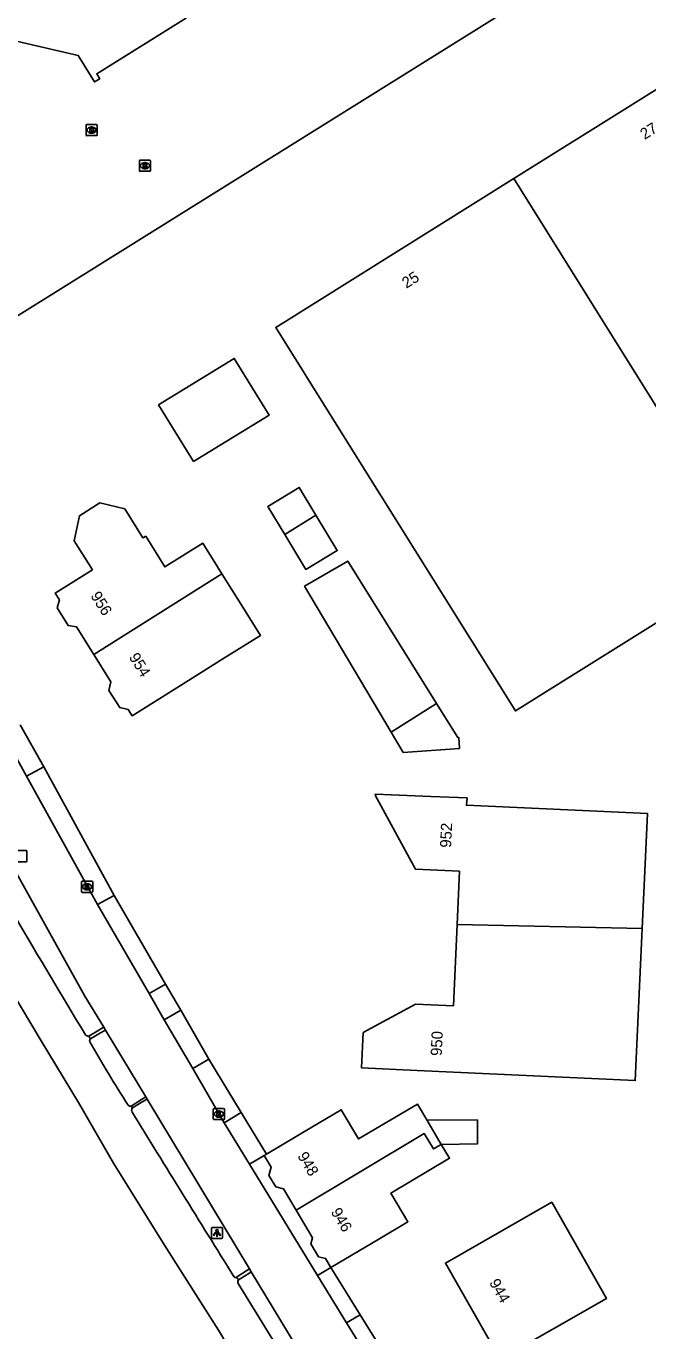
# Model space of a CAD drawing. Extents: x 158461 to 159795, y 387220 to 388672.
# Drawn here: x 158608.3 to 158664.1, y 387554.1 to 387671.3 of the extents above; entities that cross this region are included whole.
import ezdxf

# ---------------------------------------------------------------- set-up
doc = ezdxf.new("R2010")
doc.units = 0
for name, color, linetype in [('IMGEO_Brandkraan', 7, 'Continuous'), ('IMGEO_Haag', 7, 'Continuous'), ('IMGEO_Hek', 7, 'Continuous'), ('IMGEO_Kolk', 7, 'Continuous'), ('IMGEO_Lichtpunt', 7, 'Continuous'), ('IMGEO_Pand', 7, 'Continuous'), ('IMGEO_Pand_nummerreeks', 7, 'Continuous'), ('IMGEO_Rijbaan_lokaal_open', 7, 'Continuous'), ('IMGEO_Rijbaan_regionaal_gesloten', 7, 'Continuous'), ('IMGEO_Rioolput', 7, 'Continuous'), ('IMGEO_Voetpad_open', 7, 'Continuous')]:
    doc.layers.add(name, color=color, linetype=linetype)

msp = doc.modelspace()

# ---------------------------------------------------------------- linework, layer by layer
at = {"layer": 'IMGEO_Brandkraan'}
for p, q in [((158613.66, 387661.49), (158613.66, 387662.34)), ((158613.73, 387662.42), (158614.58, 387662.42)), ((158614.14, 387662.2), (158614.17, 387662.2)), ((158614.17, 387661.64), (158614.14, 387661.64)), ((158614.66, 387662.34), (158614.66, 387661.49)), ((158614.58, 387661.42), (158613.73, 387661.42))]:
    msp.add_line(p, q, dxfattribs=at)
for points in [[(158613.66, 387661.49), (158613.66, 387662.34)], [(158613.73, 387662.42), (158614.58, 387662.42)], [(158614, 387662.12), (158614, 387661.72), (158614.22, 387661.72)], [(158614.24, 387662.12), (158614, 387662.12)], [(158614.18, 387662.04), (158614.13, 387662.04), (158614.13, 387661.96)], [(158614.13, 387661.96), (158614.18, 387661.96)], [(158614.19, 387661.88), (158614.13, 387661.88), (158614.13, 387661.8)], [(158614.13, 387661.8), (158614.19, 387661.8)], [(158614.66, 387662.34), (158614.66, 387661.49)], [(158614.58, 387661.42), (158613.73, 387661.42)]]:
    msp.add_lwpolyline(points, dxfattribs=at)
for centre, radius, start, end in [((158613.73, 387662.34), 0.0765, 91.552, 178.448), ((158613.73, 387662.34), 0.0765, 91.552, 178.448), ((158614.18, 387662), 0.0379, 267.8285, 90.9355), ((158614.19, 387661.84), 0.0404, 269.8759, 90.5077), ((158614.22, 387661.97), 0.251, 268.6676, 293.5347), ((158614.24, 387661.97), 0.145, 59.4692, 91.5367), ((158614.26, 387662.02), 0.0922, 285.5137, 58.1501), ((158614.27, 387661.83), 0.105, 301.3115, 78.989), ((158614.58, 387662.34), 0.0765, 1.552, 88.448), ((158614.58, 387662.34), 0.0765, 1.552, 88.448), ((158613.73, 387661.49), 0.0765, 181.552, 268.448), ((158613.73, 387661.49), 0.0765, 181.552, 268.448), ((158614.58, 387661.49), 0.0765, 271.552, 358.448), ((158614.58, 387661.49), 0.0765, 271.552, 358.448)]:
    msp.add_arc(centre, radius, start, end, dxfattribs=at)
for centre, major_axis, ratio, start_param, end_param in [((158614.14, 387661.92), (-0.387, 0.002), 0.722429, 4.712389, 7.853982), ((158614.17, 387661.92), (-0.39, 0.002), 0.717154, 1.570796, 4.712389)]:
    msp.add_ellipse(centre, major_axis=major_axis, ratio=ratio, start_param=start_param, end_param=end_param, dxfattribs=at)
at = {"layer": 'IMGEO_Haag'}
for points in [[(158613.89, 387580.59), (158614.79, 387581.13), (158614.99, 387581.25), (158615.24, 387581.4)], [(158615.39, 387581.14), (158614.95, 387580.89), (158614.04, 387580.36)], [(158617.71, 387574.32), (158618.64, 387574.9), (158619.02, 387575.14)], [(158619.13, 387574.95), (158618.75, 387574.72), (158617.82, 387574.15)], [(158627.17, 387558.95), (158628.1, 387559.56), (158628.33, 387559.71)], [(158628.49, 387559.45), (158628.26, 387559.3), (158627.35, 387558.71)]]:
    msp.add_lwpolyline(points, dxfattribs=at)
at = {"layer": 'IMGEO_Hek'}
msp.add_lwpolyline([(158660.41, 387678.28), (158600.86, 387641.12)], dxfattribs=at)
at = {"layer": 'IMGEO_Kolk'}
for p, q in [((158618.45, 387658.29), (158618.45, 387659.14)), ((158618.52, 387659.22), (158619.37, 387659.22)), ((158619.37, 387658.22), (158618.52, 387658.22)), ((158618.93, 387659), (158618.96, 387659)), ((158618.96, 387658.44), (158618.93, 387658.44)), ((158619.45, 387659.14), (158619.45, 387658.29)), ((158613.25, 387593.57), (158613.25, 387594.43)), ((158613.32, 387594.5), (158614.18, 387594.5)), ((158613.74, 387594.28), (158613.76, 387594.28)), ((158613.76, 387593.72), (158613.74, 387593.72)), ((158614.25, 387594.43), (158614.25, 387593.57)), ((158614.18, 387593.5), (158613.32, 387593.5)), ((158625.08, 387573.17), (158625.08, 387574.03)), ((158625.16, 387574.1), (158626.01, 387574.1)), ((158625.57, 387573.88), (158625.6, 387573.88)), ((158626.08, 387574.03), (158626.08, 387573.17)), ((158626.01, 387573.1), (158625.16, 387573.1)), ((158625.59, 387573.32), (158625.57, 387573.32))]:
    msp.add_line(p, q, dxfattribs=at)
for points in [[(158618.45, 387658.29), (158618.45, 387659.14)], [(158618.52, 387659.22), (158619.37, 387659.22)], [(158619.37, 387658.22), (158618.52, 387658.22)], [(158618.77, 387658.92), (158618.89, 387658.92), (158618.89, 387658.76), (158619.02, 387658.92), (158619.18, 387658.92), (158619.04, 387658.77), (158619.19, 387658.52), (158619.04, 387658.52), (158618.95, 387658.68), (158618.89, 387658.61), (158618.89, 387658.52), (158618.77, 387658.52), (158618.77, 387658.92)], [(158619.45, 387659.14), (158619.45, 387658.29)], [(158613.25, 387593.57), (158613.25, 387594.43)], [(158613.32, 387594.5), (158614.18, 387594.5)], [(158613.57, 387594.2), (158613.69, 387594.2), (158613.69, 387594.05), (158613.82, 387594.2), (158613.99, 387594.2), (158613.84, 387594.05), (158613.99, 387593.8), (158613.84, 387593.8), (158613.76, 387593.97), (158613.69, 387593.9), (158613.69, 387593.8), (158613.57, 387593.8), (158613.57, 387594.2)], [(158614.25, 387594.43), (158614.25, 387593.57)], [(158614.18, 387593.5), (158613.32, 387593.5)], [(158625.08, 387573.17), (158625.08, 387574.03)], [(158625.16, 387574.1), (158626.01, 387574.1)], [(158625.4, 387573.8), (158625.53, 387573.8), (158625.53, 387573.65), (158625.66, 387573.8), (158625.82, 387573.8), (158625.67, 387573.65), (158625.83, 387573.4), (158625.67, 387573.4), (158625.59, 387573.56), (158625.53, 387573.5), (158625.53, 387573.4), (158625.4, 387573.4), (158625.4, 387573.8)], [(158626.08, 387574.03), (158626.08, 387573.17)], [(158626.01, 387573.1), (158625.16, 387573.1)]]:
    msp.add_lwpolyline(points, dxfattribs=at)
for centre, start, end in [((158618.52, 387659.14), 91.552, 178.448), ((158618.52, 387659.14), 91.552, 178.448), ((158618.52, 387658.29), 181.552, 268.448), ((158618.52, 387658.29), 181.552, 268.448), ((158619.37, 387659.14), 1.552, 88.448), ((158619.37, 387659.14), 1.552, 88.448), ((158619.37, 387658.29), 271.552, 358.448), ((158619.37, 387658.29), 271.552, 358.448), ((158613.33, 387594.43), 91.552, 178.448), ((158613.33, 387594.43), 91.552, 178.448), ((158614.17, 387594.43), 1.552, 88.448), ((158614.17, 387594.43), 1.552, 88.448), ((158613.33, 387593.58), 181.552, 268.448), ((158613.33, 387593.58), 181.552, 268.448), ((158614.17, 387593.58), 271.552, 358.448), ((158614.17, 387593.58), 271.552, 358.448), ((158625.16, 387574.02), 91.552, 178.448), ((158625.16, 387574.02), 91.552, 178.448), ((158626.01, 387574.02), 1.552, 88.448), ((158626.01, 387574.02), 1.552, 88.448), ((158625.16, 387573.18), 181.552, 268.448), ((158625.16, 387573.18), 181.552, 268.448), ((158626.01, 387573.18), 271.552, 358.448), ((158626.01, 387573.18), 271.552, 358.448)]:
    msp.add_arc(centre, 0.0765, start, end, dxfattribs=at)
for centre, major_axis, ratio, start_param, end_param in [((158618.93, 387658.72), (-0.387, 0.002), 0.722429, 4.712389, 7.853982), ((158618.96, 387658.72), (-0.39, 0.002), 0.717154, 1.570796, 4.712389), ((158613.74, 387594), (-0.387, 0.002), 0.722429, 4.712389, 7.853982), ((158613.76, 387594), (-0.39, 0.002), 0.717154, 1.570796, 4.712389), ((158625.57, 387573.6), (-0.387, 0.002), 0.722429, 4.712389, 7.853982), ((158625.59, 387573.6), (-0.39, 0.002), 0.717154, 1.570796, 4.712389)]:
    msp.add_ellipse(centre, major_axis=major_axis, ratio=ratio, start_param=start_param, end_param=end_param, dxfattribs=at)
at = {"layer": 'IMGEO_Lichtpunt'}
for p, q in [((158624.91, 387563.33), (158624.91, 387562.52)), ((158624.91, 387563.33), (158624.91, 387562.52)), ((158625.81, 387563.42), (158625, 387563.42)), ((158625.81, 387563.42), (158625, 387563.42)), ((158625.91, 387562.52), (158625.91, 387563.33)), ((158625.91, 387562.52), (158625.91, 387563.33)), ((158625, 387562.43), (158625.81, 387562.43)), ((158625, 387562.43), (158625.81, 387562.43))]:
    msp.add_line(p, q, dxfattribs=at)
for points in [[(158625.28, 387562.99), (158625.32, 387562.97), (158625.14, 387562.7), (158625.1, 387562.73), (158625.28, 387562.99)], [(158625.39, 387562.95), (158625.43, 387562.95), (158625.43, 387562.62), (158625.39, 387562.62), (158625.39, 387562.95)], [(158625.5, 387562.97), (158625.53, 387562.99), (158625.72, 387562.73), (158625.68, 387562.7), (158625.5, 387562.97)]]:
    msp.add_lwpolyline(points, dxfattribs=at)
msp.add_circle((158625.41, 387563.13), 0.0994, dxfattribs=at)
for centre, start, end in [((158625, 387563.33), 90, 180), ((158625, 387563.33), 90, 180), ((158625.81, 387563.33), 0, 90), ((158625.81, 387563.33), 0, 90), ((158625, 387562.52), 180, 270), ((158625, 387562.52), 180, 270), ((158625.81, 387562.52), 270, 0), ((158625.81, 387562.52), 270, 360)]:
    msp.add_arc(centre, 0.0946, start, end, dxfattribs=at)
at = {"layer": 'IMGEO_Pand'}
for points in [[(158591.75, 387683.83), (158600.23, 387670.25), (158599.88, 387670.02), (158600.17, 387669.56), (158602.48, 387671.03), (158612.96, 387668.61), (158614.42, 387666.24), (158614.88, 387666.53), (158614.61, 387666.97), (158622.67, 387672.01)], [(158652.07, 387657.57), (158673.44, 387670.93)], [(158673.58, 387623.13), (158652.2, 387609.78), (158636.11, 387635.53), (158630.68, 387644.21), (158652.07, 387657.57)], [(158673.58, 387623.13), (158652.07, 387657.57)], [(158623.3, 387632.16), (158620.17, 387637.25), (158626.96, 387641.43), (158630.1, 387636.34), (158623.3, 387632.16)], [(158631.5, 387625.62), (158629.99, 387628.14), (158632.8, 387629.84), (158634.29, 387627.37)], [(158614.34, 387614.86), (158612.8, 387617.32), (158612.05, 387617.45), (158611.07, 387619.03), (158611.27, 387619.76), (158610.89, 387620.36), (158614.22, 387622.46), (158612.59, 387625.06), (158613.07, 387627.3), (158614.9, 387628.45), (158617.13, 387627.91), (158618.76, 387625.31), (158619.01, 387625.46), (158620.74, 387622.71), (158624.13, 387624.84), (158625.86, 387622.08)], [(158634.29, 387627.37), (158636.21, 387624.17), (158633.39, 387622.48), (158631.5, 387625.62)], [(158634.29, 387627.37), (158631.5, 387625.62)], [(158641.05, 387607.88), (158633.28, 387620.97), (158637.15, 387623.24), (158645.13, 387610.45)], [(158625.86, 387622.08), (158627.58, 387619.33), (158629.32, 387616.56), (158625.93, 387614.45), (158622.03, 387612.01), (158617.79, 387609.35), (158617.45, 387609.9), (158616.68, 387610.08), (158615.71, 387611.63), (158615.89, 387612.39), (158614.34, 387614.86)], [(158625.86, 387622.08), (158614.34, 387614.86)], [(158645.13, 387610.45), (158647.03, 387607.4), (158647.12, 387607.41), (158647.18, 387606.42), (158642.13, 387606.06), (158641.05, 387607.88)], [(158641.05, 387607.88), (158645.13, 387610.45)], [(158646.96, 387590.62), (158647.18, 387595.39), (158643.22, 387595.59), (158639.61, 387602.21), (158639.63, 387602.31), (158644.62, 387602.1), (158647.86, 387601.97), (158647.81, 387601.32), (158664.06, 387600.59), (158663.59, 387590.26)], [(158663.59, 387590.26), (158662.97, 387576.6), (158643.39, 387577.51), (158638.4, 387577.74), (158638.55, 387580.92), (158643.23, 387583.47), (158646.64, 387583.31), (158646.96, 387590.62)], [(158663.59, 387590.26), (158646.96, 387590.62)], [(158629.86, 387570.01), (158633.94, 387572.43), (158636.57, 387573.99), (158638.13, 387571.37), (158643.4, 387574.5), (158644.25, 387573.08)], [(158644.25, 387573.08), (158648.81, 387573.06), (158648.81, 387571.2), (158648.81, 387570.94), (158645.55, 387570.88)], [(158644.25, 387573.08), (158645.55, 387570.88)], [(158632.52, 387564.97), (158644.02, 387571.85), (158644.85, 387570.47), (158645.55, 387570.88)], [(158645.55, 387570.88), (158646.29, 387569.64), (158641.02, 387566.51), (158642.56, 387563.94), (158639.94, 387562.38), (158635.64, 387559.83)], [(158629.86, 387570.01), (158629.64, 387569.88)], [(158629.64, 387569.88), (158630.27, 387568.82), (158630.08, 387568.1), (158630.69, 387567.07), (158631.37, 387566.9), (158632.52, 387564.97)], [(158650.84, 387551.61), (158645.92, 387560.23), (158651.19, 387563.24), (158655.47, 387565.68), (158660.39, 387557.06), (158650.84, 387551.61)], [(158632.52, 387564.97), (158633.99, 387562.49), (158633.85, 387561.94), (158634.53, 387560.8), (158635.16, 387560.64), (158635.64, 387559.83)]]:
    msp.add_lwpolyline(points, dxfattribs=at)
at = {"layer": 'IMGEO_Rijbaan_lokaal_open'}
for points in [[(158654.94, 387687.24), (158660.41, 387678.28), (158600.86, 387641.12)], [(158608.31, 387603.94), (158606.24, 387607.71)], [(158602.88, 387603.3), (158613.56, 387584.18), (158615.24, 387581.4)], [(158614.68, 387592.4), (158608.31, 387603.94)], [(158619.31, 387584.43), (158614.68, 387592.4)], [(158620.68, 387582.07), (158619.31, 387584.43)], [(158623.24, 387577.68), (158620.68, 387582.07)], [(158615.24, 387581.4), (158615.39, 387581.14)], [(158615.39, 387581.14), (158619.02, 387575.14)], [(158626.06, 387572.81), (158623.24, 387577.68)], [(158619.02, 387575.14), (158619.13, 387574.95)], [(158619.13, 387574.95), (158628.33, 387559.71)], [(158628.34, 387569.09), (158626.06, 387572.81)], [(158634.44, 387559.1), (158628.34, 387569.09)], [(158628.33, 387559.71), (158628.49, 387559.45)], [(158628.49, 387559.45), (158635.26, 387548.23)], [(158637.03, 387554.87), (158634.44, 387559.1)], [(158639.72, 387550.51), (158637.03, 387554.87)]]:
    msp.add_lwpolyline(points, dxfattribs=at)
at = {"layer": 'IMGEO_Rijbaan_regionaal_gesloten'}
for points in [[(158630.02, 387546.72), (158625.56, 387554.19), (158620.69, 387561.83), (158616.13, 387569.2), (158612.97, 387574.63), (158609.61, 387580.18), (158598.63, 387598.54), (158587.63, 387617.28), (158579.29, 387631.74), (158568.85, 387649.84), (158555.92, 387672.11), (158545.4, 387690.4), (158537.3, 387704.5), (158531.02, 387715.4), (158522.21, 387730.74), (158516.02, 387741.5), (158507.65, 387756.05), (158495.55, 387776.89), (158483.58, 387796.74), (158475.15, 387810.45)], [(158614.04, 387580.36), (158613.89, 387580.59)], [(158617.82, 387574.15), (158617.71, 387574.32)], [(158627.35, 387558.71), (158627.17, 387558.95)], [(158633.94, 387547.66), (158627.31, 387558.4)]]:
    msp.add_lwpolyline(points, dxfattribs=at)
for centre, radius, start, end in [((160646.95, 388798.53), 2370.15, 210.32112, 210.91861), ((158613.9, 387581.04), 0.454, 229.4552, 269.3461), ((158614.33, 387580.17), 0.354, 146.304, 193.9815), ((158741.55, 387653.57), 147.22, 209.9453, 212.5273), ((158617.62, 387574.53), 0.223, 211.8814, 293.3637), ((158618.11, 387573.93), 0.366, 142.9342, 193.3643), ((160944.33, 389003.56), 2730.76, 211.57155, 211.93675), ((158627.09, 387559.12), 0.19, 204.9865, 296.274), ((158627.51, 387558.53), 0.242, 131.4061, 212.5395)]:
    msp.add_arc(centre, radius, start, end, dxfattribs=at)
at = {"layer": 'IMGEO_Rioolput'}
for p, q in [((158607.42, 387597.25), (158608.27, 387597.25)), ((158608.35, 387597.17), (158608.35, 387596.32)), ((158608.27, 387596.25), (158607.42, 387596.25))]:
    msp.add_line(p, q, dxfattribs=at)
for points in [[(158607.42, 387597.25), (158608.27, 387597.25)], [(158608.35, 387597.17), (158608.35, 387596.32)], [(158608.27, 387596.25), (158607.42, 387596.25)]]:
    msp.add_lwpolyline(points, dxfattribs=at)
for centre, start, end in [((158608.27, 387597.17), 1.552, 88.448), ((158608.27, 387597.17), 1.552, 88.448), ((158608.27, 387596.32), 271.552, 358.448), ((158608.27, 387596.32), 271.552, 358.448)]:
    msp.add_arc(centre, 0.0765, start, end, dxfattribs=at)
at = {"layer": 'IMGEO_Voetpad_open'}
for points in [[(158607.75, 387608.53), (158609.85, 387604.78)], [(158608.31, 387603.94), (158609.85, 387604.78)], [(158609.85, 387604.78), (158616.19, 387593.23)], [(158616.19, 387593.23), (158614.68, 387592.4)], [(158616.19, 387593.23), (158620.8, 387585.26)], [(158620.8, 387585.26), (158619.31, 387584.43)], [(158620.8, 387585.26), (158622.16, 387582.92)], [(158620.68, 387582.07), (158622.16, 387582.92)], [(158622.16, 387582.92), (158624.69, 387578.52)], [(158623.24, 387577.68), (158624.69, 387578.52)], [(158624.69, 387578.52), (158627.59, 387573.75)], [(158627.59, 387573.75), (158626.06, 387572.81)], [(158627.59, 387573.75), (158629.86, 387570.01)], [(158629.64, 387569.88), (158628.34, 387569.09)], [(158634.44, 387559.1), (158635.64, 387559.83)], [(158635.64, 387559.83), (158638.28, 387555.58)], [(158638.28, 387555.58), (158637.03, 387554.87)], [(158638.28, 387555.58), (158648.98, 387538.36)]]:
    msp.add_lwpolyline(points, dxfattribs=at)

# ---------------------------------------------------------------- texts
at = {"layer": 'IMGEO_Pand_nummerreeks'}
for s, rotation, p in [('27', 32.0012, (158663.8, 387661.03)), ('25', 32.0012, (158642.41, 387647.67)), ('956', 302.0965, (158614.02, 387620.12)), ('954', 302.0969, (158617.47, 387614.61)), ('952', 87.4256, (158646.43, 387597.49)), ('950', 87.4256, (158645.59, 387578.8)), ('948', 300.8364, (158632.6, 387569.84)), ('946', 300.8378, (158635.6, 387564.82)), ('944', 299.7306, (158649.82, 387558.47))]:
    msp.add_text(s, height=1, rotation=rotation, dxfattribs=at).set_placement(p)

doc.saveas('drawing.dxf')
